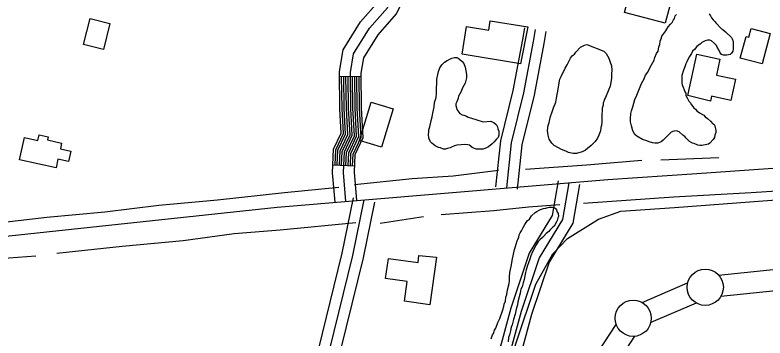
# Model space of a CAD drawing. Extents: x 3297772 to 3335630, y 634068 to 659439.
# Drawn here: x 3329027 to 3330060, y 650502 to 650947 of the extents above; entities that cross this region are included whole.
import ezdxf

# ---------------------------------------------------------------- set-up
doc = ezdxf.new("R2010")
doc.units = 0
for name, color, linetype in [('V-BLDG-OTLN', 7, 'Continuous'), ('V-LEVE-TOET', 7, 'Continuous'), ('V-ROAD-CNTR', 7, 'Continuous'), ('V-SITE-VEGE', 7, 'Continuous'), ('V-SURV-LINE', 7, 'Continuous'), ('V-TOPO-SHOR', 7, 'Continuous')]:
    doc.layers.add(name, color=color, linetype=linetype)

msp = doc.modelspace()

# ---------------------------------------------------------------- linework, layer by layer
at = {"layer": 'V-BLDG-OTLN'}
for points in [[(3329922.3, 650935.5), (3329866.1, 650950.4), (3329883.6, 651016.2), (3329894.6, 651013.2), (3329896.2, 651019.1), (3329904.8, 651016.8), (3329903.1, 651010.5), (3329909, 651008.9), (3329912.9, 651023.6), (3329922.9, 651021), (3329925.6, 651030.8), (3329946.2, 651025.3)], [(3329130, 650942.1), (3329157.1, 650935.4), (3329148.3, 650899.5), (3329121.1, 650906.2)], [(3329723, 650879.6), (3329642.4, 650892.7), (3329648.7, 650931.1), (3329679.2, 650926.2), (3329681.2, 650938.9), (3329733.1, 650930.5)], [(3330055.6, 650879.6), (3330025.7, 650887.4), (3330033.6, 650917.3), (3330037.6, 650916.3), (3330040.8, 650928.4), (3330066.6, 650921.6)], [(3329953.3, 650835.9), (3329965.7, 650893), (3329997.6, 650886), (3329992.8, 650864), (3330019.1, 650858.3), (3330012.7, 650829), (3329985.9, 650834.8), (3329984.4, 650827.9)], [(3329547.3, 650817.7), (3329531.6, 650764.7), (3329501.3, 650773.7), (3329517.1, 650826.7)], [(3329083.1, 650736.1), (3329032.9, 650747.2), (3329039.7, 650778.1), (3329058.2, 650774), (3329059.8, 650781.6), (3329072.4, 650778.8), (3329071.5, 650774.6), (3329090.8, 650770.4), (3329089.1, 650762.6), (3329103.6, 650759.4), (3329100.4, 650745), (3329085.4, 650748.3)], [(3329607.2, 650612.9), (3329598.2, 650547.5), (3329563, 650552.3), (3329566.6, 650579.7), (3329537.1, 650583.8), (3329540.9, 650611.3), (3329581.7, 650605.7), (3329583, 650615.2)]]:
    msp.add_lwpolyline(points, close=True, dxfattribs=at)
at = {"layer": 'V-LEVE-TOET'}
msp.add_lwpolyline([(3329222.1, 649850.4), (3329268.2, 649875.1), (3329295.4, 649879.7), (3329422.5, 649919.3), (3329511.9, 649950.8), (3329547.5, 649966), (3329569.9, 649979.2), (3329597.3, 650013.7), (3329621.8, 650077.8), (3329651.3, 650191.6), (3329682.9, 650364.4), (3329716.4, 650493.5), (3329743.9, 650575.8), (3329767.3, 650617.5), (3329787.7, 650638.8), (3329830.4, 650665.3), (3329860.9, 650676.4), (3329935.1, 650681.5), (3330160.7, 650698.7)], dxfattribs=at)
at = {"layer": 'V-ROAD-CNTR'}
for p, q in [((3329473.5, 650862.1), (3329503.5, 650862.4)), ((3329464.5, 650740.4), (3329494.5, 650739.1))]:
    msp.add_line(p, q, dxfattribs=at)
for points in [[(3329467.4, 650688.7), (3329464, 650729.5), (3329465.5, 650761.8), (3329475.9, 650784), (3329474.1, 650817.7), (3329473.5, 650869), (3329478.6, 650898.8), (3329502.7, 650937.6), (3329526.8, 650964.9), (3329535, 650982.5)], [(3329482.3, 650689.9), (3329479.1, 650729.8), (3329480.3, 650758.2), (3329491.1, 650781.1), (3329489.1, 650818.2), (3329488.5, 650867.8), (3329492.9, 650893.3), (3329514.7, 650928.6), (3329539.5, 650956.6), (3329548.6, 650976.1)], [(3329497.3, 650691.1), (3329494.1, 650730.1), (3329495.2, 650754.5), (3329506.3, 650778.1), (3329504, 650818.7), (3329503.5, 650866.6), (3329507.2, 650887.9), (3329526.8, 650919.6), (3329552.1, 650948.3), (3329562.2, 650969.8)], [(3329688.9, 650710.1), (3329695.6, 650773.3), (3329712.9, 650842.6), (3329725.9, 650913), (3329728.8, 650929.3)], [(3329703.9, 650708.5), (3329710.4, 650770.7), (3329727.6, 650839.5), (3329740.6, 650910.3), (3329743.5, 650926.7)], [(3329718.8, 650706.9), (3329725.3, 650768.1), (3329742.3, 650836.3), (3329755.4, 650907.7), (3329758.3, 650924.1)], [(3329467.5, 650740.3), (3329468.4, 650761.1), (3329479, 650783.4), (3329477.1, 650817.8), (3329476.5, 650862.1)], [(3329470.5, 650740.1), (3329471.4, 650760.4), (3329482, 650782.8), (3329480.1, 650817.9), (3329479.5, 650862.1)], [(3329473.5, 650740), (3329474.4, 650759.6), (3329485, 650782.3), (3329483.1, 650818), (3329482.5, 650862.2)], [(3329476.5, 650739.9), (3329477.4, 650758.9), (3329488.1, 650781.7), (3329486.1, 650818.1), (3329485.5, 650862.2)], [(3329479.5, 650739.7), (3329480.3, 650758.2), (3329491.1, 650781.1), (3329489.1, 650818.2), (3329488.5, 650862.2)], [(3329482.5, 650739.6), (3329483.3, 650757.4), (3329494.1, 650780.5), (3329492.1, 650818.3), (3329491.5, 650862.3)], [(3329485.5, 650739.5), (3329486.3, 650756.7), (3329497.2, 650779.9), (3329495.1, 650818.4), (3329494.5, 650862.3)], [(3329488.5, 650739.3), (3329489.2, 650756), (3329500.2, 650779.3), (3329498.1, 650818.5), (3329497.5, 650862.3)], [(3329491.5, 650739.2), (3329492.2, 650755.2), (3329503.3, 650778.7), (3329501, 650818.6), (3329500.5, 650862.4)], [(3326293, 650402.9), (3326395.8, 650411.5), (3326628.4, 650423.6), (3326920.6, 650443.6), (3327330.3, 650469.8), (3327578.1, 650490.7), (3327847, 650521.9), (3328058.9, 650539.2), (3328454, 650579.9), (3328884.7, 650628.3), (3329387.9, 650681.9), (3329843.3, 650720.2), (3329966, 650728.3), (3330358.9, 650756.1)], [(3329774.6, 650718.2), (3329766.5, 650670.4), (3329735, 650618.7), (3329709.5, 650542.6), (3329669.5, 650395.4), (3329640.2, 650270.9), (3329618.4, 650162.2), (3329614.9, 650108), (3329627.7, 650038.3), (3329661.8, 649972.4), (3329674.2, 649948.1), (3329679.8, 649931.5)], [(3329789.4, 650715.7), (3329780.8, 650665.1), (3329748.7, 650612.3), (3329723.9, 650538.2), (3329684, 650391.7), (3329654.8, 650267.7), (3329633.3, 650160.2), (3329630, 650108.9), (3329642.1, 650043.2), (3329675.2, 649979.3), (3329688.1, 649953.9), (3329704.1, 649906.5), (3329718.9, 649852), (3329730, 649809.4), (3329737.9, 649780.6), (3329767.9, 649739.8), (3329818.1, 649689.3), (3329857.8, 649660.7), (3329873.9, 649641.4), (3329876.6, 649613.9)], [(3329804.2, 650713.2), (3329795.1, 650659.8), (3329762.4, 650606), (3329738.2, 650533.9), (3329698.6, 650388), (3329669.5, 650264.5), (3329648.2, 650158.3), (3329645, 650109.8), (3329656.4, 650048.1), (3329688.5, 649986.1), (3329692.2, 649978.9)], [(3329492.5, 650695), (3329476.9, 650618.8), (3329438.6, 650462.9), (3329390.8, 650342.3), (3329362.2, 650245.1), (3329344.6, 650179.1)], [(3329507.1, 650692), (3329491.5, 650615.5), (3329452.9, 650458.3), (3329405, 650337.5), (3329376.6, 650241.1), (3329359.1, 650175.2)], [(3329521.8, 650689), (3329506.2, 650612.2), (3329467.2, 650453.8), (3329419.2, 650332.6), (3329391.1, 650237), (3329373.6, 650171.4)]]:
    msp.add_lwpolyline(points, dxfattribs=at)
at = {"layer": 'V-SITE-VEGE'}
for points in [[(3329877.5, 650787.3), (3329875.7, 650794), (3329874.5, 650799.5), (3329874.5, 650803.7), (3329875.1, 650811), (3329875.7, 650814.7), (3329877.5, 650820.2), (3329880.6, 650830.5), (3329883, 650836.6), (3329889.7, 650852.4), (3329893.4, 650859.1), (3329895.2, 650864), (3329898.2, 650868.3), (3329901.3, 650875), (3329906.8, 650884.7), (3329908, 650888.4), (3329910.4, 650893.9), (3329912.3, 650896.9), (3329913.5, 650903), (3329914.7, 650906), (3329915.3, 650910.9), (3329917.1, 650915.2), (3329917.8, 650917.6), (3329923.2, 650924.9), (3329926.3, 650930.4), (3329929.3, 650934.1), (3329931.8, 650936.5), (3329933.6, 650940.1), (3329934.8, 650942), (3329936, 650945.6), (3329937.9, 650947.5)], [(3329982.9, 650948.7), (3329984.8, 650945.6), (3329986, 650943.2), (3329988.4, 650940.1), (3329990.9, 650937.7), (3329992.1, 650935.9), (3330000, 650927.9), (3330001.8, 650926.7), (3330005.5, 650923.7), (3330013.4, 650915.8), (3330014.6, 650913.9), (3330015.8, 650910.3), (3330015.8, 650899.9), (3330015.2, 650896.9), (3330013.4, 650894.4), (3330011.6, 650892.6), (3330007.3, 650891.4), (3330002.4, 650891.4), (3330000, 650892.6), (3329997.5, 650895.7), (3329996.3, 650898.7), (3329993.9, 650902.4), (3329992.7, 650904.8), (3329990.2, 650907.8), (3329986, 650911.5), (3329983.5, 650912.1), (3329980.5, 650912.1), (3329977.4, 650911.5), (3329975.6, 650910.3), (3329972.6, 650909.1), (3329970.7, 650907.2), (3329967.7, 650904.8), (3329965.9, 650903.6), (3329962.8, 650899.3), (3329959.8, 650896.9), (3329958.6, 650893.8), (3329955.5, 650889.6), (3329953.7, 650886.5), (3329951.9, 650882.3), (3329950.6, 650879.8), (3329949.4, 650875.6), (3329947.6, 650870.7), (3329945.1, 650863.4), (3329945.1, 650853), (3329945.7, 650850.6), (3329947, 650847.6), (3329948.2, 650843.9), (3329949.4, 650840.9), (3329950.6, 650839), (3329950.6, 650836), (3329952.4, 650832.9), (3329954.9, 650828.1), (3329956.7, 650826.2), (3329958.5, 650823.2), (3329960.4, 650820.7), (3329961.6, 650818.9), (3329964, 650817.1), (3329965.8, 650814.7), (3329969.5, 650812.2), (3329973.8, 650809.8), (3329975.6, 650808.6), (3329977.4, 650806.7), (3329980.5, 650804.3), (3329984.7, 650800.6), (3329987.8, 650797), (3329989.6, 650795.8), (3329990.8, 650793.9), (3329992, 650787.8), (3329992, 650784.8), (3329990.8, 650781.1), (3329990.2, 650778.1), (3329988.4, 650775.1), (3329983.5, 650770.2), (3329981.7, 650769), (3329972.5, 650767.1), (3329970.1, 650767.1), (3329967, 650767.7), (3329962.2, 650769.6), (3329959.7, 650770.2), (3329955.5, 650772.6), (3329951.2, 650776.9), (3329949.4, 650779.3), (3329946.3, 650781.2), (3329941.5, 650786), (3329937.8, 650787.3), (3329934.2, 650786.6), (3329930.5, 650785.4), (3329919.5, 650774.5), (3329916.5, 650772), (3329912.2, 650770.2), (3329908, 650770.2), (3329904.9, 650770.8), (3329900, 650772), (3329897, 650773.3), (3329890.9, 650775.1), (3329883, 650780), (3329880.5, 650782.4), (3329877.5, 650787.3)], [(3329735.1, 650665.6), (3329738.2, 650669.9), (3329743.1, 650674.7), (3329745.5, 650676), (3329748.5, 650677.8), (3329750.4, 650679), (3329754.6, 650680.2), (3329757.7, 650680.8), (3329762.5, 650682), (3329766.8, 650682), (3329769.3, 650681.4), (3329771.1, 650680.2), (3329772.3, 650678.4), (3329773.5, 650675.3), (3329774.7, 650673.5), (3329775.3, 650669.2), (3329774.1, 650667.4), (3329773.5, 650663.8), (3329772.3, 650661.9), (3329769.2, 650655.8), (3329766.8, 650654), (3329763.1, 650650.4), (3329761.9, 650648.5), (3329758.3, 650645.5), (3329754.6, 650641.8), (3329753.4, 650640), (3329749.7, 650637), (3329747.3, 650634.5), (3329744.3, 650630.3), (3329739.4, 650620.5), (3329736.9, 650615), (3329735.7, 650610.2), (3329733.9, 650605.3), (3329732.7, 650601.6), (3329730.8, 650595.6), (3329729.6, 650591.9), (3329729, 650587.6), (3329727.8, 650582.2), (3329726.6, 650577.9), (3329725.4, 650572.4), (3329723.5, 650568.8), (3329722.3, 650563.3), (3329721.1, 650558.4), (3329719.3, 650551.7), (3329718.6, 650547.4), (3329716.8, 650541.3), (3329715.6, 650534.6), (3329713.2, 650527.3), (3329711.3, 650520), (3329710.1, 650516.4), (3329708.9, 650511.5), (3329707.7, 650506), (3329706.4, 650502.4), (3329705.8, 650496.3)], [(3329682.7, 650500.5), (3329684.5, 650506), (3329685.7, 650507.9), (3329687, 650512.7), (3329688.8, 650515.2), (3329691.8, 650523.1), (3329694.3, 650528.6), (3329698.5, 650540.7), (3329699.8, 650545), (3329700.4, 650548.1), (3329702.2, 650552.3), (3329702.8, 650557.8), (3329704, 650561.5), (3329705.2, 650568.2), (3329707.1, 650576.7), (3329707.7, 650580.3), (3329707.7, 650585.8), (3329708.3, 650591.9), (3329710.1, 650600.4), (3329712, 650610.8), (3329712.6, 650615.1), (3329714.4, 650623.6), (3329716.2, 650627.8), (3329716.8, 650630.9), (3329718.1, 650635.8), (3329719.3, 650637.6), (3329720.5, 650640.6), (3329721.1, 650643.7), (3329722.3, 650646.7), (3329724.2, 650649.2), (3329726.6, 650654), (3329729, 650658.3), (3329732.7, 650663.8), (3329735.1, 650665.6)]]:
    msp.add_lwpolyline(points, dxfattribs=at)
for points in [[(3329837.9, 650896.9), (3329841, 650893.9), (3329844.6, 650887.2), (3329846.5, 650881.7), (3329848.3, 650876.8), (3329848.9, 650870.7), (3329848.3, 650865.9), (3329848.3, 650859.2), (3329846.5, 650848.8), (3329844, 650843.3), (3329839.8, 650833), (3329838.5, 650831.1), (3329837.9, 650827.5), (3329836.7, 650825.7), (3329836.7, 650822.6), (3329835.5, 650818.4), (3329835.5, 650815.3), (3329834.9, 650809.8), (3329834.9, 650799.5), (3329834.3, 650794.6), (3329833.6, 650791.6), (3329833, 650787.3), (3329831.8, 650783.6), (3329830.6, 650781.2), (3329828.8, 650776.9), (3329825.7, 650772.7), (3329820.2, 650767.2), (3329815.4, 650762.9), (3329812.3, 650760.5), (3329808, 650758.1), (3329800.1, 650756.2), (3329795.3, 650756.2), (3329789.2, 650757.5), (3329785.5, 650759.3), (3329779.4, 650761.7), (3329775.2, 650763.6), (3329769.1, 650767.2), (3329766, 650770.3), (3329762.4, 650775.7), (3329761.2, 650781.2), (3329759.9, 650787.9), (3329761.2, 650794.6), (3329762.4, 650798.9), (3329764.2, 650806.8), (3329766.6, 650813.5), (3329768.5, 650819), (3329771.5, 650826.9), (3329772.7, 650832.4), (3329774.6, 650844.6), (3329775.8, 650850.7), (3329777, 650858.6), (3329778.8, 650862.2), (3329780.1, 650865.3), (3329782.5, 650869.5), (3329784.3, 650873.8), (3329787.4, 650878.1), (3329789.2, 650881.7), (3329791.6, 650887.2), (3329794.7, 650890.9), (3329797.1, 650892.7), (3329799, 650895.7), (3329805.7, 650902.4), (3329809.3, 650904.3), (3329811.1, 650905.5), (3329814.2, 650906.1)], [(3329671.6, 650799.5), (3329682, 650800.7), (3329683.8, 650799.5), (3329686.2, 650798.9), (3329689.9, 650795.3), (3329691.1, 650792.8), (3329691.7, 650789.8), (3329692.9, 650786.7), (3329692.9, 650781.3), (3329692.3, 650778.2), (3329689.3, 650775.2), (3329686.2, 650771.5), (3329683.8, 650769.1), (3329678.9, 650765.4), (3329675.9, 650763.6), (3329671.6, 650761.8), (3329661.9, 650761.8), (3329659.4, 650763), (3329656.4, 650764.2), (3329652.7, 650767.3), (3329650.3, 650767.9), (3329645.4, 650768.5), (3329641.1, 650767.9), (3329635.1, 650767.3), (3329632, 650766.7), (3329627.7, 650764.8), (3329625.9, 650763.6), (3329622.3, 650763), (3329619.8, 650761.8), (3329616.8, 650761.8), (3329612.5, 650763.6), (3329610.1, 650764.2), (3329605.2, 650766.7), (3329600.9, 650770.3), (3329599.1, 650772.1), (3329596.7, 650777), (3329596.1, 650782.5), (3329596.7, 650785.5), (3329596.7, 650788.6), (3329597.9, 650792.9), (3329599.7, 650801.4), (3329601, 650806.3), (3329602.2, 650811.7), (3329604, 650820.3), (3329604.6, 650826.4), (3329606.5, 650833.1), (3329607.1, 650838.5), (3329607.1, 650847.1), (3329607.7, 650851.9), (3329607.7, 650858.6), (3329608.9, 650864.7), (3329610.1, 650869), (3329611.9, 650873.9), (3329614.4, 650878.1), (3329618, 650881.8), (3329621.7, 650884.2), (3329628.4, 650887.3), (3329632.1, 650888.5), (3329635.1, 650888.5), (3329636.9, 650887.3), (3329639.4, 650885.4), (3329642.4, 650883), (3329644.8, 650880), (3329646.7, 650875.1), (3329648.5, 650864.7), (3329648.5, 650860.5), (3329646.7, 650853.1), (3329643, 650846.4), (3329641.2, 650841.6), (3329637.5, 650834.9), (3329636.9, 650832.4), (3329635.1, 650827), (3329633.9, 650824.5), (3329633.9, 650822.1), (3329634.5, 650819), (3329635.1, 650816.6), (3329638.1, 650812.9), (3329639.3, 650811.1), (3329642.4, 650809.3), (3329644.8, 650808.7), (3329648.5, 650807.5), (3329650.9, 650806.2), (3329654, 650805)]]:
    msp.add_lwpolyline(points, close=True, dxfattribs=at)
at = {"layer": 'V-SURV-LINE'}
for points in [[(3329995.7, 650588.5), (3330539.4, 650644.6)], [(3330542.5, 650614.8), (3329998.8, 650558.7)], [(3329890.5, 650550.6), (3329953.1, 650577.5)], [(3329964.9, 650549.9), (3329902.4, 650523)], [(3329821.7, 650469.6), (3329854.6, 650520.3)], [(3329879.8, 650504), (3329846.9, 650453.2)]]:
    msp.add_lwpolyline(points, dxfattribs=at)
for centre in [(3329977.3, 650571.6), (3329878.1, 650528.9)]:
    msp.add_circle(centre, 25, dxfattribs=at)
at = {"layer": 'V-TOPO-SHOR'}
for p, q in [((3329916.3, 650747.1), (3329995.9, 650750.4)), ((3329529.7, 650660.1), (3329589.4, 650669.3))]:
    msp.add_line(p, q, dxfattribs=at)
for points in [[(3329809.5, 650687.5), (3329933.5, 650696.4), (3330040.5, 650702.1), (3330166.9, 650710.4), (3330277, 650714.4), (3330359.2, 650725.8), (3330474.6, 650740.8), (3330549.3, 650749.2), (3330630.2, 650762), (3330720, 650776.1), (3330806.6, 650788), (3330895, 650801.7), (3330996.3, 650814.9), (3331096.6, 650829.4), (3331176.6, 650840), (3331261.1, 650851.1), (3331362.7, 650859.9), (3331467.3, 650870.2)], [(3329730, 650734.6), (3329813.8, 650740.5), (3329890.1, 650746.8)], [(3329494.2, 650713.1), (3329573.8, 650721.7), (3329630.2, 650725.3), (3329692.8, 650732.9)], [(3328971.4, 650656.6), (3329070.5, 650668.2), (3329150.4, 650675.8), (3329224.7, 650684.7), (3329305.6, 650692.3), (3329397.7, 650702.2), (3329472.7, 650709.8)], [(3329613.6, 650672), (3329686, 650677.5), (3329734.1, 650682.3), (3329777, 650685.5)], [(3329084.1, 650618.8), (3329174, 650628.1), (3329258, 650636.1), (3329328.3, 650645.8), (3329392, 650651), (3329496.2, 650660.7)], [(3328798.9, 650587.4), (3328865.9, 650593.8), (3328939.7, 650603.9), (3329005.2, 650611.4), (3329055.2, 650615.1)]]:
    msp.add_lwpolyline(points, dxfattribs=at)

doc.saveas('drawing.dxf')
